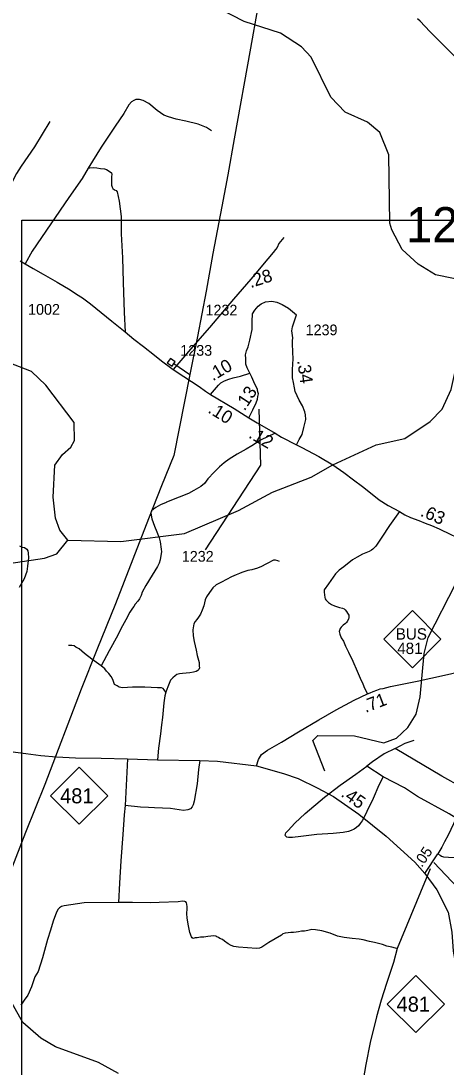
# Model space of a CAD drawing. Extents: x 2290615 to 2522933, y 819489 to 1012715.
# Drawn here: x 2383200 to 2388155, y 882832 to 895020 of the extents above; entities that cross this region are included whole.
import ezdxf

# ---------------------------------------------------------------- set-up
doc = ezdxf.new("R2010")
doc.units = 0
for name, color, linetype in [('Exist Hydrographic Creek Single Shore', 7, 'Continuous'), ('Exist Hydrographic Misc Water Feature', 7, 'Continuous'), ('Exist Road Non-System Type 51', 7, 'Continuous'), ('Exist Road Primary NC Attributed', 7, 'Continuous'), ('Exist Road Primary NC Service Mileage Hundredths English Label', 7, 'Continuous'), ('Exist Road Primary NC Shield CELL', 7, 'Continuous'), ('Exist Road Primary NC Shield Number Label', 7, 'Continuous'), ('Exist Road Secondary Mileage Hundredths English Label', 7, 'Continuous'), ('Exist Road Secondary Structure Standard Bridge Number Label', 7, 'Continuous'), ('Exist Road Secondary Type 51 Attributed', 7, 'Continuous'), ('Exist Road Secondary Type 51 Number Label', 7, 'Continuous'), ('Exist Utilities Electrical Transmission Line', 7, 'Continuous'), ('Map Preparation Inset Cut Line', 7, 'Continuous')]:
    doc.layers.add(name, color=color, linetype=linetype)

msp = doc.modelspace()

# ---------------------------------------------------------------- linework, layer by layer
at = {"layer": 'Exist Hydrographic Creek Single Shore'}
msp.add_lwpolyline([(2388801, 891838), (2388767, 891879), (2388641, 891936), (2388031, 892062), (2387829, 892185), (2387644, 892355), (2387524, 892586), (2387498, 892664), (2387487, 893461), (2387384, 893720), (2387241, 893842), (2386981, 893956), (2386812, 894130), (2386581, 894599), (2386471, 894716), (2386227, 894877), (2385801, 895014), (2385515, 895160)], dxfattribs=at)
at = {"layer": 'Exist Hydrographic Misc Water Feature'}
for points in [[(2383748, 888972), (2384365, 888954), (2385105, 889047), (2385735, 889316), (2386132, 889529), (2386581, 889704), (2386835, 889849), (2387339, 890082), (2387673, 890157), (2387970, 890353), (2388110, 890496), (2388215, 890724), (2388349, 891340), (2388438, 891550), (2388619, 891728), (2388801, 891838)], [(2383748, 888972), (2383655, 889086), (2383603, 889228), (2383575, 889470), (2383595, 889845), (2383685, 889970), (2383783, 890056), (2383824, 890130), (2383822, 890340), (2383491, 890776), (2383322, 890934), (2382727, 891165)], [(2378771, 887324), (2378952, 887508), (2379258, 887645), (2379390, 887746), (2379507, 887748), (2379850, 887647), (2380375, 887593), (2380799, 887676), (2381088, 887878), (2381360, 888142), (2381970, 888590), (2382347, 888471), (2382505, 888487), (2382794, 888660), (2383476, 888760), (2383617, 888812), (2383748, 888972)], [(2386741, 886278), (2386603, 886637), (2386661, 886695), (2387086, 886692), (2387428, 886611), (2387578, 886663), (2387709, 886790), (2387807, 886942), (2387855, 887144), (2387898, 887651), (2387945, 887837), (2388270, 888464)], [(2384339, 882756), (2384104, 882887), (2383601, 883070), (2383433, 883168), (2383223, 883350), (2383044, 883671)]]:
    msp.add_lwpolyline(points, dxfattribs=at)
at = {"layer": 'Exist Road Non-System Type 51'}
for p, q in [((2384441, 886423), (2384413, 885879)), ((2387423, 886214), (2387230, 886339)), ((2387970, 885140), (2387585, 884212))]:
    msp.add_line(p, q, dxfattribs=at)
for points in [[(2389475, 894122), (2389187, 894079), (2388951, 894050), (2388911, 894044), (2388883, 894041), (2388849, 894041), (2388793, 894056), (2388719, 894124), (2388674, 894175), (2388567, 894286), (2388417, 894440), (2388215, 894649), (2387966, 894895), (2387853, 895016), (2387823, 895044)], [(2385422, 893741), (2385364, 893779), (2385265, 893817), (2385123, 893851), (2385010, 893876), (2384920, 893901), (2384864, 893920), (2384789, 893977), (2384692, 894058), (2384624, 894091), (2384583, 894106), (2384541, 894104), (2384516, 894091), (2384488, 894077), (2384458, 894041), (2384398, 893942), (2384298, 893792), (2384135, 893550), (2383985, 893305)], [(2383538, 893847), (2383359, 893554), (2383203, 893326), (2383150, 893243), (2383101, 893153), (2383058, 893079), (2383045, 893057), (2383009, 892999), (2382985, 892969), (2382964, 892942), (2382946, 892909), (2382934, 892867), (2382914, 892815), (2382864, 892610), (2382805, 892453)], [(2383985, 893305), (2383912, 893184), (2383758, 892964), (2383549, 892655), (2383329, 892336), (2383250, 892191)], [(2383985, 893305), (2384002, 893307), (2384042, 893311), (2384086, 893309), (2384126, 893302), (2384174, 893297), (2384198, 893290), (2384239, 893260), (2384255, 893249), (2384259, 893235), (2384256, 893203), (2384255, 893139), (2384257, 893105), (2384262, 893084), (2384273, 893068), (2384289, 893051), (2384308, 893045), (2384320, 893029), (2384344, 892921), (2384367, 892741), (2384367, 892538), (2384384, 892260), (2384393, 891976), (2384404, 891622), (2384413, 891397)], [(2386264, 892495), (2386205, 892426), (2386186, 892380), (2386168, 892356), (2386139, 892323), (2386078, 892247), (2385881, 892010), (2385676, 891777), (2385398, 891449), (2385178, 891197), (2384976, 890960)], [(2386163, 890216), (2385994, 890136), (2385890, 890070), (2385827, 890031), (2385721, 889971), (2385628, 889915), (2385568, 889872), (2385515, 889825), (2385451, 889762), (2385380, 889687), (2385338, 889631), (2385296, 889596), (2385216, 889548), (2385152, 889513), (2385045, 889473), (2384898, 889413), (2384893, 889411), (2384828, 889382), (2384774, 889352), (2384747, 889331), (2384723, 889311), (2384715, 889291), (2384718, 889261), (2384724, 889221), (2384755, 889134), (2384784, 889068), (2384813, 888996), (2384822, 888953), (2384833, 888867), (2384837, 888833), (2384832, 888791), (2384823, 888742), (2384811, 888702), (2384790, 888664), (2384731, 888563), (2384657, 888442), (2384613, 888366), (2384600, 888328), (2384580, 888287), (2384563, 888261), (2384533, 888225), (2384517, 888199), (2384501, 888180), (2384469, 888130), (2384421, 888044), (2384365, 887938), (2384328, 887863), (2384228, 887680), (2384136, 887507)], [(2387612, 889303), (2387495, 889142), (2387406, 889007), (2387336, 888902), (2387302, 888867), (2387285, 888855), (2387257, 888839), (2387183, 888808), (2387119, 888773), (2387066, 888742), (2386963, 888661), (2386910, 888620), (2386868, 888580), (2386786, 888463), (2386735, 888392), (2386735, 888380), (2386733, 888364), (2386738, 888332), (2386744, 888302), (2386746, 888286), (2386752, 888274), (2386783, 888245), (2386819, 888221), (2386853, 888204), (2386913, 888188), (2386949, 888177), (2386966, 888169), (2386978, 888159), (2386996, 888140), (2387008, 888120), (2387020, 888098), (2387023, 888085), (2387023, 888069), (2387016, 888052), (2387003, 888024), (2386994, 888012), (2386982, 887999), (2386954, 887979), (2386934, 887959), (2386919, 887940), (2386910, 887906), (2386915, 887877), (2386934, 887831), (2386960, 887794), (2386984, 887735), (2387018, 887666), (2387067, 887560), (2387120, 887443), (2387152, 887363), (2387186, 887296), (2387205, 887246), (2387239, 887180)], [(2383185, 888903), (2383213, 888891), (2383241, 888885), (2383269, 888866), (2383279, 888846), (2383284, 888818), (2383289, 888766), (2383278, 888666), (2383268, 888606), (2383238, 888521), (2383180, 888420)], [(2386214, 888721), (2386196, 888731), (2386166, 888736), (2386144, 888736), (2386120, 888726), (2386094, 888711), (2386055, 888693), (2386005, 888664), (2385959, 888646), (2385890, 888625), (2385846, 888616), (2385774, 888595), (2385746, 888583), (2385707, 888568), (2385655, 888542), (2385595, 888511), (2385538, 888482), (2385474, 888449), (2385437, 888415), (2385397, 888362), (2385364, 888312), (2385346, 888276), (2385331, 888207), (2385314, 888157), (2385291, 888107), (2385269, 888075), (2385250, 888048), (2385232, 888024), (2385214, 887996), (2385210, 887972), (2385205, 887928), (2385209, 887857), (2385219, 887790), (2385242, 887688), (2385255, 887627), (2385276, 887547), (2385279, 887503), (2385281, 887483), (2385273, 887463), (2385261, 887451), (2385242, 887440), (2385212, 887432), (2385168, 887427), (2385082, 887416), (2385048, 887412), (2385018, 887404), (2384998, 887391), (2384969, 887365), (2384945, 887341), (2384914, 887262), (2384887, 887200)], [(2384136, 887507), (2384025, 887586), (2383942, 887651), (2383879, 887704), (2383841, 887723), (2383819, 887738), (2383794, 887743), (2383777, 887743), (2383754, 887743)], [(2384887, 887200), (2384871, 887228), (2384859, 887243), (2384840, 887251), (2384790, 887252), (2384645, 887259), (2384501, 887257), (2384382, 887249), (2384344, 887259), (2384321, 887273), (2384289, 887291), (2384270, 887349), (2384252, 887381), (2384224, 887416), (2384196, 887444), (2384177, 887470), (2384136, 887507)], [(2384887, 887200), (2384879, 887156), (2384864, 887076), (2384850, 886906), (2384840, 886821), (2384826, 886716), (2384803, 886546), (2384790, 886413)], [(2387560, 886543), (2387677, 886606), (2387782, 886639)], [(2387560, 886543), (2387434, 886482), (2387299, 886387), (2387230, 886339)], [(2388441, 886040), (2388344, 886089), (2388107, 886222), (2387560, 886543)], [(2385287, 886405), (2385269, 886299), (2385253, 886133), (2385220, 885932), (2385208, 885888), (2385194, 885864), (2385175, 885840), (2385147, 885829), (2385093, 885823), (2384944, 885843), (2384758, 885854), (2384688, 885855), (2384595, 885860), (2384413, 885879)], [(2387423, 886214), (2387373, 886115), (2387306, 885963), (2387232, 885809), (2387202, 885744), (2387178, 885702), (2387154, 885670), (2387134, 885644), (2387111, 885624), (2387084, 885605), (2387048, 885590), (2387017, 885576), (2386954, 885566), (2386841, 885555), (2386648, 885540), (2386463, 885520), (2386364, 885505), (2386320, 885507), (2386301, 885511), (2386290, 885518), (2386283, 885526), (2386281, 885537), (2386285, 885546), (2386288, 885561), (2386316, 885590), (2386392, 885674), (2386511, 885785), (2386737, 885976), (2386922, 886117), (2387102, 886243), (2387230, 886339)], [(2388272, 885732), (2388190, 885781), (2387823, 885985), (2387671, 886085), (2387423, 886214)], [(2384413, 885879), (2384403, 885770), (2384389, 885543), (2384366, 885234), (2384349, 884974), (2384337, 884750)], [(2384337, 884750), (2383937, 884745), (2383703, 884711), (2383674, 884702), (2383650, 884687), (2383633, 884671), (2383614, 884638), (2383575, 884532), (2383546, 884428), (2383509, 884317), (2383453, 884104), (2383399, 883947), (2383362, 883882), (2383322, 883768), (2383279, 883672), (2383236, 883611), (2383199, 883553)], [(2387585, 884212), (2387565, 884216), (2387523, 884229), (2387465, 884242), (2387413, 884260), (2387320, 884282), (2387264, 884295), (2387189, 884313), (2387144, 884321), (2387061, 884329), (2386968, 884340), (2386890, 884359), (2386806, 884393), (2386707, 884421), (2386632, 884433), (2386592, 884436), (2386544, 884425), (2386507, 884417), (2386469, 884415), (2386435, 884407), (2386409, 884404), (2386377, 884402), (2386344, 884399), (2386315, 884397), (2386278, 884393), (2386254, 884383), (2386236, 884370), (2386091, 884284), (2386006, 884229), (2385982, 884216), (2385945, 884213), (2385737, 884228), (2385682, 884239), (2385650, 884250), (2385617, 884268), (2385572, 884300), (2385548, 884317), (2385519, 884332), (2385503, 884341), (2385485, 884351), (2385471, 884357), (2385449, 884361), (2385378, 884353), (2385331, 884346), (2385293, 884346), (2385253, 884338), (2385232, 884337), (2385208, 884332), (2385196, 884337), (2385188, 884351), (2385170, 884399), (2385154, 884478), (2385138, 884566), (2385135, 884622), (2385138, 884675), (2385136, 884700), (2385135, 884730), (2385129, 884747), (2385121, 884757), (2385111, 884761), (2385083, 884765), (2385031, 884758), (2384811, 884751), (2384705, 884747), (2384499, 884748), (2384337, 884750)], [(2387585, 884212), (2387541, 884052), (2387460, 883805), (2387400, 883613), (2387343, 883419), (2387272, 883119), (2387220, 882862), (2387168, 882573)]]:
    msp.add_lwpolyline(points, dxfattribs=at)
at = {"layer": 'Exist Road Primary NC Attributed'}
for points in [[(2385945, 886342), (2385967, 886416), (2386003, 886472), (2386073, 886525), (2386236, 886616), (2386437, 886738), (2386673, 886879), (2386873, 886994), (2387083, 887108), (2387239, 887180), (2387272, 887193), (2387306, 887206), (2387348, 887222), (2387388, 887238), (2387421, 887244), (2387509, 887267), (2387819, 887329), (2388136, 887397), (2388749, 887536), (2388975, 887587), (2389240, 887647), (2389375, 887673)], [(2382808, 886542), (2383257, 886484), (2383433, 886461), (2383615, 886447), (2383837, 886436), (2384135, 886430), (2384441, 886423), (2384790, 886413), (2385287, 886405), (2385492, 886398), (2385945, 886342)], [(2385945, 886342), (2386261, 886251), (2386431, 886193), (2386653, 886087), (2386842, 885986), (2387138, 885778), (2387457, 885522), (2387793, 885219), (2387907, 885089)], [(2387907, 885089), (2388049, 884896), (2388181, 884636), (2388221, 884405), (2388237, 884181), (2388285, 883925), (2388317, 883741), (2388365, 883581), (2388428, 883437), (2388500, 883294), (2388572, 883174), (2388750, 882979), (2388813, 882913)]]:
    msp.add_lwpolyline(points, dxfattribs=at)
at = {"layer": 'Exist Road Primary NC Shield CELL'}
for points in [[(2387430, 887817), (2387763, 888150), (2388096, 887817), (2387763, 887484)], [(2383546, 885994), (2383879, 886327), (2384212, 885994), (2383879, 885661)], [(2387469, 883567), (2387802, 883900), (2388135, 883567), (2387802, 883234)]]:
    msp.add_lwpolyline(points, close=True, dxfattribs=at)
at = {"layer": 'Exist Road Secondary Type 51 Attributed'}
msp.add_line((2387907, 885089), (2388059, 885315), dxfattribs=at)
for points in [[(2383191, 892226), (2383250, 892191), (2383341, 892135), (2383461, 892069), (2383624, 891977), (2383772, 891888), (2383846, 891838), (2383918, 891794), (2384010, 891725), (2384135, 891624), (2384260, 891522), (2384337, 891460), (2384413, 891397), (2384515, 891314), (2384628, 891227), (2384755, 891126), (2384840, 891059), (2384976, 890960), (2385099, 890878), (2385276, 890760), (2385350, 890708), (2385411, 890668)], [(2385867, 890916), (2385858, 890939), (2385838, 890977), (2385823, 891021), (2385821, 891087), (2385819, 891130), (2385829, 891178), (2385847, 891223), (2385869, 891299), (2385894, 891424), (2385894, 891518), (2385900, 891607), (2385927, 891651), (2385964, 891695), (2385999, 891725), (2386052, 891748), (2386126, 891754), (2386181, 891744), (2386246, 891716), (2386317, 891674), (2386413, 891596)], [(2386410, 890082), (2386444, 890143), (2386477, 890203), (2386496, 890282), (2386519, 890376), (2386516, 890432), (2386510, 890465), (2386481, 890536), (2386442, 890603), (2386397, 890701), (2386388, 890744), (2386377, 890807), (2386365, 890863), (2386365, 890959), (2386372, 891084), (2386370, 891159), (2386367, 891260), (2386367, 891294), (2386370, 891329), (2386359, 891409), (2386367, 891457), (2386413, 891596)], [(2385411, 890668), (2385503, 890778), (2385530, 890803), (2385571, 890827), (2385622, 890846), (2385675, 890860), (2385758, 890880), (2385867, 890916)], [(2385855, 890396), (2385902, 890488), (2385943, 890572), (2385959, 890615), (2385962, 890644), (2385967, 890675), (2385963, 890700), (2385958, 890724), (2385913, 890815), (2385893, 890868), (2385867, 890916)], [(2385411, 890668), (2385685, 890504), (2385855, 890396)], [(2385855, 890396), (2385955, 890337), (2386163, 890216), (2386236, 890172), (2386410, 890082)], [(2386410, 890082), (2386475, 890050), (2386672, 889947), (2386835, 889849)], [(2386835, 889849), (2386963, 889760), (2387076, 889674), (2387183, 889596), (2387294, 889508), (2387377, 889439), (2387479, 889373), (2387612, 889303), (2387674, 889267), (2387739, 889235), (2387838, 889198), (2387910, 889170), (2387984, 889142), (2388073, 889104), (2388212, 889037), (2388361, 888967), (2388671, 888827), (2388859, 888741), (2389078, 888634), (2389315, 888515)], [(2389375, 887673), (2389126, 887252), (2389013, 887060), (2388921, 886901), (2388903, 886870), (2388656, 886426), (2388524, 886188), (2388441, 886040), (2388379, 885928), (2388272, 885732), (2388178, 885534), (2388137, 885457), (2388105, 885393), (2388059, 885315)], [(2388059, 885315), (2388085, 885300), (2388101, 885291), (2388125, 885283), (2388184, 885276), (2388275, 885275), (2388452, 885255), (2389048, 885201), (2389655, 885139), (2390132, 885092), (2390382, 885069), (2390764, 885030)]]:
    msp.add_lwpolyline(points, dxfattribs=at)
at = {"layer": 'Exist Road Secondary Type 51 Number Label'}
msp.add_line((2388011, 885216), (2388503, 884696), dxfattribs=at)
msp.add_lwpolyline([(2385974, 890496), (2385993, 889843), (2385349, 888860)], dxfattribs=at)
at = {"layer": 'Exist Utilities Electrical Transmission Line'}
msp.add_line((2384982, 891030), (2385170, 890899), dxfattribs=at)
for points in [[(2385959, 895162), (2385875, 894703), (2385687, 893645), (2385613, 893226), (2385542, 892857), (2385437, 892312), (2385359, 891871), (2385258, 891344), (2385170, 890899)], [(2384982, 891030), (2384996, 891048), (2384943, 891086), (2384906, 891037), (2384963, 890998), (2384982, 891030)], [(2385170, 890899), (2384982, 889958), (2384837, 889602), (2384686, 889221), (2384504, 888750), (2384301, 888230), (2384084, 887693), (2383903, 887233), (2383480, 886125), (2383253, 885564), (2383009, 884931), (2382770, 884306), (2382391, 883341), (2382141, 882678), (2381892, 882043), (2381673, 881490), (2381476, 880990), (2381335, 880618), (2381128, 880093), (2380892, 879484), (2380250, 877848), (2379958, 877070), (2379719, 876445), (2379427, 875675)]]:
    msp.add_lwpolyline(points, dxfattribs=at)
at = {"layer": 'Map Preparation Inset Cut Line'}
msp.add_lwpolyline([(2383209, 892699), (2397877, 892699), (2397877, 878780), (2383209, 878780)], close=True, dxfattribs=at)

# ---------------------------------------------------------------- texts
at = {"layer": 'Exist Road Primary NC Service Mileage Hundredths English Label'}
for s, rotation, p in [('.71', 20.8643, (2387217, 886958)), ('.45', 324.884, (2386920, 885993))]:
    msp.add_text(s, height=150, rotation=rotation, dxfattribs=at).set_placement(p)
at = {"layer": 'Exist Road Primary NC Shield Number Label'}
for s, height, p in [('BUS', 132.5, (2387568, 887812)), ('481', 132.5, (2387586, 887644)), ('481', 175, (2383656, 885905)), ('481', 175, (2387578, 883478))]:
    msp.add_text(s, height=height, dxfattribs=at).set_placement(p)
at = {"layer": 'Exist Road Secondary Mileage Hundredths English Label'}
for s, height, rotation, p in [('.28', 150, 17.8264, (2385878, 891907)), ('.10', 150, 30.3544, (2385437, 890821)), ('.34', 150, 278.1266, (2386419, 891062)), ('.13', 150, 56.8362, (2385807, 890469)), ('.10', 150, 328.2793, (2385370, 890463)), ('.12', 150, 329.6905, (2385844, 890170)), ('.63', 150, 336.3011, (2387846, 889257)), ('.05', 125, 56.0738, (2387874, 885152))]:
    msp.add_text(s, height=height, rotation=rotation, dxfattribs=at).set_placement(p)
at = {"layer": 'Exist Road Secondary Structure Standard Bridge Number Label'}
msp.add_text('128', height=410.1, dxfattribs=at).set_placement((2387688, 892441))
at = {"layer": 'Exist Road Secondary Type 51 Number Label'}
for s, p in [('1002', (2383283, 891597)), ('1232', (2385351, 891588)), ('1239', (2386518, 891358)), ('1233', (2385057, 891119)), ('1232', (2385075, 888720))]:
    msp.add_text(s, height=125, rotation=360, dxfattribs=at).set_placement(p)

doc.saveas('drawing.dxf')
